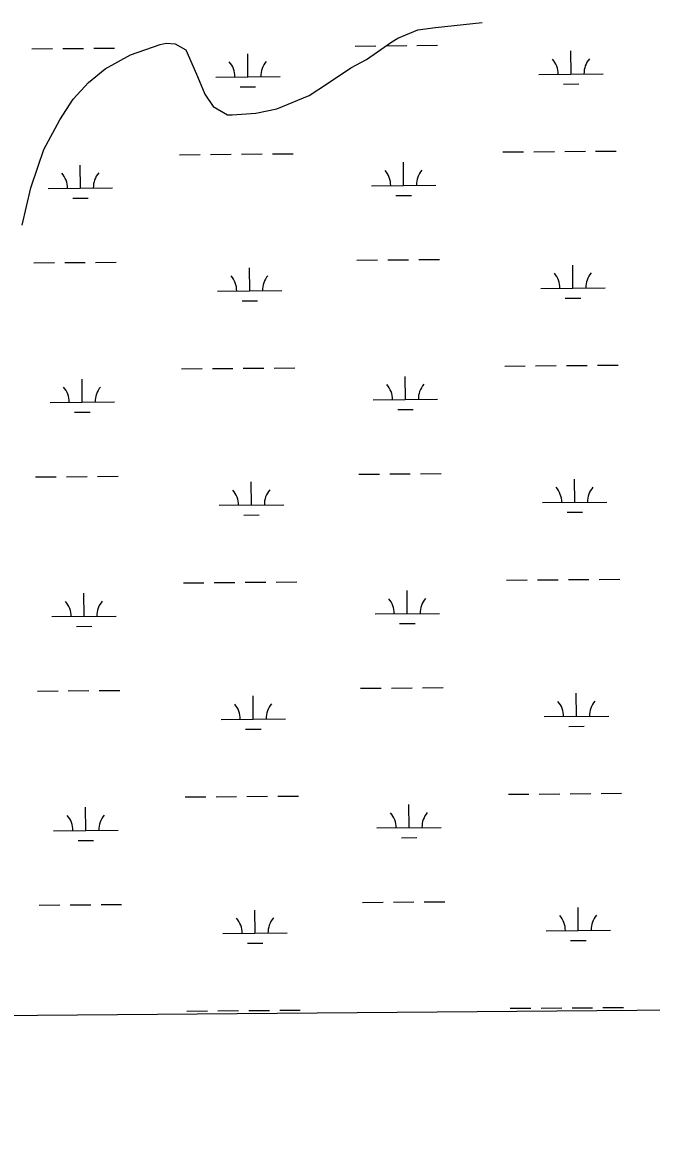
# Model space of a CAD drawing. Extents: x 3568792 to 3606828, y 529143 to 554785.
# Drawn here: x 3595558 to 3596535, y 534531 to 536281 of the extents above; entities that cross this region are included whole.
import ezdxf

# ---------------------------------------------------------------- set-up
doc = ezdxf.new("R2010")
doc.units = 0
for name, color, linetype in [('V-GRID-FRAM', 7, 'Continuous'), ('V-SITE-VEGE', 7, 'Continuous'), ('V-WETL-SWMP', 7, 'Continuous')]:
    doc.layers.add(name, color=color, linetype=linetype)

msp = doc.modelspace()

# ---------------------------------------------------------------- linework, layer by layer
at = {"layer": 'V-GRID-FRAM'}
msp.add_lwpolyline([(3570936, 552713.8), (3602582.8, 552980.8), (3602744.1, 534798.4), (3571081.5, 534531.3), (3570936, 552713.8)], dxfattribs=at)
at = {"layer": 'V-SITE-VEGE'}
for p, q in [((3596199.2, 536273.2), (3596271.7, 536280.8)), ((3596140.6, 536256.4), (3596171.8, 536269.7)), ((3596171.8, 536269.7), (3596199.2, 536273.2)), ((3595725.4, 536230.4), (3595771.6, 536246.9)), ((3595771.6, 536246.9), (3595781.1, 536248.6)), ((3595781.1, 536248.6), (3595794.9, 536247.6)), ((3595794.9, 536247.6), (3595811.6, 536238.5)), ((3596092.2, 536223.4), (3596131.2, 536250.6)), ((3596131.2, 536250.6), (3596140.6, 536256.4)), ((3595686.2, 536208.7), (3595725.4, 536230.4)), ((3595811.6, 536238.5), (3595827.9, 536200.5)), ((3596031.5, 536185.9), (3596067.8, 536210.3)), ((3596067.8, 536210.3), (3596092.2, 536223.4)), ((3595660.7, 536187.4), (3595686.2, 536208.7)), ((3595827.9, 536200.5), (3595832.3, 536191)), ((3595636.8, 536161.9), (3595660.7, 536187.4)), ((3595832.3, 536191), (3595841.1, 536169.3)), ((3596003.2, 536167.2), (3596031.5, 536185.9)), ((3595615.8, 536129.8), (3595636.8, 536161.9)), ((3595841.1, 536169.3), (3595854, 536150.5)), ((3595953, 536146.5), (3596003.2, 536167.2)), ((3595854, 536150.5), (3595876.4, 536137.4)), ((3595883.3, 536137.6), (3595920.2, 536140.1)), ((3595920.2, 536140.1), (3595953, 536146.5)), ((3595591, 536083.7), (3595615.8, 536129.8)), ((3595876.4, 536137.4), (3595883.3, 536137.6)), ((3595582.2, 536057.4), (3595591, 536083.7)), ((3595570.8, 536024.1), (3595582.2, 536057.4)), ((3595557.4, 535966), (3595570.8, 536024.1)), ((3596625.7, 534746.8), (3594454.2, 534728.5))]:
    msp.add_line(p, q, dxfattribs=at)
at = {"layer": 'V-WETL-SWMP'}
for p, q in [((3596074.5, 536244.3), (3596106.5, 536244.6)), ((3596122.5, 536244.7), (3596154.5, 536245)), ((3596170.5, 536245.1), (3596202.5, 536245.4)), ((3595572.6, 536240.1), (3595604.6, 536240.3)), ((3595620.6, 536240.5), (3595652.6, 536240.7)), ((3595668.6, 536240.9), (3595700.6, 536241.1)), ((3595907.9, 536196.4), (3595907.6, 536232.4)), ((3596409.8, 536200.7), (3596409.5, 536236.7)), ((3595857.9, 536196), (3595957.9, 536196.9)), ((3596359.8, 536200.3), (3596459.8, 536201.1)), ((3595896, 536180.9), (3595920, 536181.1)), ((3596397.9, 536185.2), (3596421.9, 536185.4)), ((3595802, 536075.5), (3595834, 536075.8)), ((3595850, 536075.9), (3595882, 536076.2)), ((3595898, 536076.3), (3595930, 536076.6)), ((3595946, 536076.7), (3595978, 536077)), ((3596303.9, 536079.7), (3596335.9, 536080)), ((3596351.9, 536080.1), (3596383.9, 536080.4)), ((3596399.9, 536080.5), (3596431.9, 536080.8)), ((3596447.9, 536080.9), (3596479.9, 536081.2)), ((3595647.9, 536023.4), (3595647.6, 536059.4)), ((3596149.8, 536027.7), (3596149.5, 536063.7)), ((3595597.9, 536023), (3595697.9, 536023.9)), ((3596099.8, 536027.2), (3596199.8, 536028.1)), ((3595636, 536007.9), (3595660, 536008.1)), ((3596137.9, 536012.1), (3596161.9, 536012.3)), ((3596077.3, 535911.6), (3596109.3, 535911.9)), ((3596125.3, 535912), (3596157.3, 535912.3)), ((3596173.3, 535912.4), (3596205.3, 535912.7)), ((3595575.5, 535907.4), (3595607.5, 535907.7)), ((3595623.5, 535907.8), (3595655.5, 535908.1)), ((3595671.5, 535908.2), (3595703.4, 535908.5)), ((3595910.7, 535863.8), (3595910.4, 535899.8)), ((3596412.6, 535868), (3596412.3, 535904)), ((3595860.7, 535863.4), (3595960.7, 535864.2)), ((3596362.6, 535867.6), (3596462.6, 535868.4)), ((3595898.8, 535848.3), (3595922.8, 535848.5)), ((3596400.7, 535852.5), (3596424.7, 535852.7)), ((3595804.9, 535742.8), (3595836.8, 535743.1)), ((3595852.8, 535743.2), (3595884.8, 535743.5)), ((3595900.8, 535743.6), (3595932.8, 535743.9)), ((3595948.8, 535744), (3595980.8, 535744.3)), ((3596306.7, 535747.1), (3596338.7, 535747.3)), ((3596354.7, 535747.5), (3596386.7, 535747.7)), ((3596402.7, 535747.9), (3596434.7, 535748.1)), ((3596450.7, 535748.3), (3596482.7, 535748.5)), ((3595650.7, 535690.8), (3595650.4, 535726.8)), ((3596152.6, 535695), (3596152.3, 535731)), ((3595600.7, 535690.4), (3595700.7, 535691.2)), ((3596102.6, 535694.6), (3596202.6, 535695.4)), ((3595638.8, 535675.2), (3595662.8, 535675.4)), ((3596140.7, 535679.5), (3596164.7, 535679.7)), ((3596080.2, 535579), (3596112.1, 535579.2)), ((3596128.1, 535579.4), (3596160.1, 535579.6)), ((3596176.1, 535579.8), (3596208.1, 535580)), ((3595578.3, 535574.7), (3595610.3, 535575)), ((3595626.3, 535575.1), (3595658.3, 535575.4)), ((3595674.3, 535575.5), (3595706.3, 535575.8)), ((3595913.5, 535531.1), (3595913.2, 535567.1)), ((3596415.4, 535535.4), (3596415.1, 535571.4)), ((3595863.5, 535530.7), (3595963.5, 535531.5)), ((3596365.4, 535534.9), (3596465.4, 535535.8)), ((3595901.6, 535515.6), (3595925.6, 535515.8)), ((3596403.5, 535519.8), (3596427.5, 535520)), ((3595807.7, 535410.2), (3595839.7, 535410.4)), ((3595855.7, 535410.6), (3595887.7, 535410.8)), ((3595903.7, 535411), (3595935.7, 535411.2)), ((3595951.7, 535411.4), (3595983.7, 535411.6)), ((3596309.5, 535414.4), (3596341.5, 535414.7)), ((3596357.5, 535414.8), (3596389.5, 535415.1)), ((3596405.5, 535415.2), (3596437.5, 535415.5)), ((3596453.5, 535415.6), (3596485.5, 535415.9)), ((3595653.5, 535358.1), (3595653.2, 535394.1)), ((3596155.4, 535362.3), (3596155.1, 535398.3)), ((3595603.5, 535357.7), (3595703.5, 535358.5)), ((3596105.4, 535361.9), (3596205.4, 535362.8)), ((3595641.6, 535342.6), (3595665.6, 535342.8)), ((3596143.5, 535346.8), (3596167.5, 535347)), ((3596131, 535246.7), (3596163, 535247)), ((3596179, 535247.1), (3596211, 535247.4)), ((3595581.1, 535242.1), (3595613.1, 535242.3)), ((3595629.1, 535242.5), (3595661.1, 535242.7)), ((3595677.1, 535242.9), (3595709.1, 535243.1)), ((3595916.3, 535198.5), (3595916, 535234.5)), ((3596083, 535246.3), (3596115, 535246.6)), ((3596418.2, 535202.7), (3596417.9, 535238.7)), ((3595866.3, 535198), (3595966.3, 535198.9)), ((3596368.2, 535202.3), (3596468.2, 535203.1)), ((3595904.4, 535182.9), (3595928.4, 535183.1)), ((3596406.3, 535187.2), (3596430.3, 535187.4)), ((3595810.5, 535077.5), (3595842.5, 535077.8)), ((3595858.5, 535077.9), (3595890.5, 535078.2)), ((3595906.5, 535078.3), (3595938.5, 535078.6)), ((3595954.5, 535078.7), (3595986.5, 535079)), ((3596312.4, 535081.7), (3596344.4, 535082)), ((3596360.4, 535082.1), (3596392.4, 535082.4)), ((3596408.4, 535082.5), (3596440.4, 535082.8)), ((3596456.3, 535082.9), (3596488.3, 535083.2)), ((3595656.3, 535025.4), (3595656, 535061.4)), ((3596158.2, 535029.7), (3596157.9, 535065.7)), ((3595606.3, 535025), (3595706.3, 535025.9)), ((3596108.2, 535029.3), (3596208.2, 535030.1)), ((3595644.4, 535009.9), (3595668.4, 535010.1)), ((3596146.3, 535014.2), (3596170.3, 535014.4)), ((3596133.8, 534914), (3596165.8, 534914.3)), ((3596181.8, 534914.4), (3596213.8, 534914.7)), ((3595583.9, 534909.4), (3595615.9, 534909.7)), ((3595631.9, 534909.8), (3595663.9, 534910.1)), ((3595679.9, 534910.2), (3595711.9, 534910.5)), ((3595919.1, 534865.8), (3595918.8, 534901.8)), ((3596085.8, 534913.6), (3596117.8, 534913.9)), ((3596421, 534870), (3596420.7, 534906)), ((3595869.1, 534865.4), (3595969.1, 534866.2)), ((3596371, 534869.6), (3596471, 534870.5)), ((3595907.2, 534850.3), (3595931.2, 534850.5)), ((3596409.1, 534854.5), (3596433.1, 534854.7)), ((3596583.7, 534746.5), (3595035.8, 534733.4)), ((3595813.3, 534744.8), (3595845.3, 534745.1)), ((3595861.3, 534745.2), (3595893.3, 534745.5)), ((3595909.3, 534745.6), (3595941.3, 534745.9)), ((3595957.3, 534746), (3595989.3, 534746.3)), ((3596315.2, 534749.1), (3596347.2, 534749.3)), ((3596363.2, 534749.5), (3596395.2, 534749.7)), ((3596411.2, 534749.9), (3596443.2, 534750.1)), ((3596459.2, 534750.3), (3596491.2, 534750.5))]:
    msp.add_line(p, q, dxfattribs=at)
for centre, start, end in [((3595852.6, 536196.5), 359.7115, 41.2552), ((3595963.1, 536197.4), 139.7115, 181.2552), ((3596354.5, 536200.7), 359.7115, 41.2552), ((3596465, 536201.6), 139.7115, 181.2552), ((3596205, 536028.6), 139.7115, 181.2552), ((3595592.6, 536023.4), 359.7115, 41.2552), ((3595703.1, 536024.4), 139.7115, 181.2552), ((3596094.5, 536027.7), 359.7115, 41.2552), ((3595855.4, 535863.8), 359.7115, 41.2552), ((3595965.9, 535864.7), 139.7115, 181.2552), ((3596357.3, 535868), 359.7115, 41.2552), ((3596467.8, 535869), 139.7115, 181.2552), ((3595595.4, 535690.8), 359.7115, 41.2552), ((3595705.9, 535691.7), 139.7115, 181.2552), ((3596097.3, 535695), 359.7115, 41.2552), ((3596207.8, 535695.9), 139.7115, 181.2552), ((3595858.2, 535531.1), 359.7115, 41.2552), ((3595968.7, 535532.1), 139.7115, 181.2552), ((3596360.1, 535535.4), 359.7115, 41.2552), ((3596470.6, 535536.3), 139.7115, 181.2552), ((3595598.3, 535358.1), 359.7115, 41.2552), ((3595708.7, 535359.1), 139.7115, 181.2552), ((3596100.1, 535362.4), 359.7115, 41.2552), ((3596210.6, 535363.3), 139.7115, 181.2552), ((3595861, 535198.5), 359.7115, 41.2552), ((3595971.5, 535199.4), 139.7115, 181.2552), ((3596362.9, 535202.7), 359.7115, 41.2552), ((3596473.4, 535203.6), 139.7115, 181.2552), ((3595601.1, 535025.5), 359.7115, 41.2552), ((3595711.5, 535026.4), 139.7115, 181.2552), ((3596103, 535029.7), 359.7115, 41.2552), ((3596213.4, 535030.6), 139.7115, 181.2552), ((3595863.9, 534865.8), 359.7115, 41.2552), ((3595974.3, 534866.7), 139.7115, 181.2552), ((3596365.7, 534870), 359.7115, 41.2552), ((3596476.2, 534871), 139.7115, 181.2552)]:
    msp.add_arc(centre, 35.2, start, end, dxfattribs=at)

doc.saveas('drawing.dxf')
